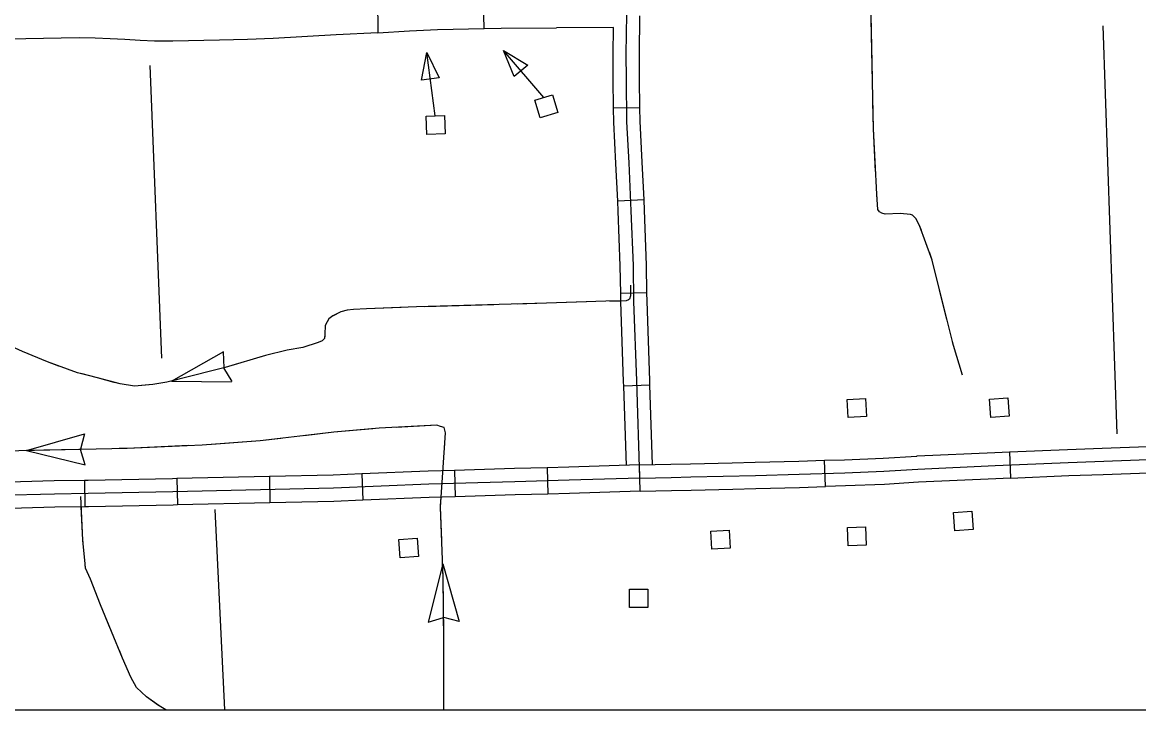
# Model space of a CAD drawing. Extents: x 1084508 to 1142749, y 1057638 to 1093403.
# Drawn here: x 1139557 to 1141555, y 1057640 to 1058871 of the extents above; entities that cross this region are included whole.
import ezdxf

# ---------------------------------------------------------------- set-up
doc = ezdxf.new("R2010")
doc.units = 0
for name, color, linetype in [('DSN_DRFT_Named-Boundary', 7, 'Continuous'), ('Level 31', 7, 'Continuous'), ('Level 32', 7, 'Continuous'), ('Level 43', 7, 'Continuous'), ('Level 46', 7, 'Continuous'), ('Level 5', 7, 'Continuous'), ('Level 56', 7, 'Continuous')]:
    doc.layers.add(name, color=color, linetype=linetype)

msp = doc.modelspace()

# ---------------------------------------------------------------- linework, layer by layer
at = {"layer": 'DSN_DRFT_Named-Boundary'}
msp.add_lwpolyline([(1084507.9, 1057640), (1142749.2, 1057640), (1142749.2, 1093403.4), (1084507.9, 1093403.4)], close=True, dxfattribs=at)
at = {"layer": 'Level 31'}
for p, q in [((1141323.3, 1058101.7), (1141325.4, 1058054.6)), ((1140994, 1058039.4), (1140992.5, 1058086.5)), ((1141157.4, 1058094.1), (1141157.4, 1058094.1)), ((1140662.5, 1058031), (1140661.3, 1058078.1))]:
    msp.add_line(p, q, dxfattribs=at)
for points in [[(1140661.9, 1058054.5), (1140717.8, 1058056), (1140753.2, 1058056.8), (1140869, 1058059.5), (1140946.9, 1058061.6), (1141028.9, 1058064), (1141098.3, 1058066.9), (1141159.4, 1058070.7), (1141297.9, 1058077), (1141428.3, 1058082.6), (1141571.2, 1058087.7), (1141658.7, 1058089.5), (1141770.6, 1058092.6), (1141848.3, 1058094.9), (1141917.7, 1058098.1), (1141983.7, 1058100.9), (1142158.6, 1058107.5), (1142251.4, 1058110.2), (1142332.5, 1058111.6)], [(1141157.4, 1058094.1), (1141158.1, 1058094.2), (1141296.9, 1058100.5), (1141323.3, 1058101.7)], [(1141323.3, 1058101.7), (1141427.4, 1058106.1), (1141489.1, 1058108.3)], [(1141489.1, 1058108.3), (1141570.5, 1058111.2), (1141655.1, 1058113)], [(1140661.3, 1058078.1), (1140717.2, 1058079.5), (1140752.7, 1058080.4), (1140827, 1058082.1)], [(1140827, 1058082.1), (1140868.4, 1058083), (1140946.2, 1058085.1), (1140992.5, 1058086.5)], [(1140992.5, 1058086.5), (1141028, 1058087.6), (1141097.1, 1058090.4), (1141157.4, 1058094.1)], [(1141325.4, 1058054.6), (1141429.3, 1058059.1), (1141490.8, 1058061.3)], [(1141490.8, 1058061.3), (1141571.8, 1058064.2), (1141656.1, 1058065.9)], [(1141160.2, 1058047.1), (1141099.5, 1058043.4), (1141029.7, 1058040.5), (1140994, 1058039.4)], [(1141325.4, 1058054.6), (1141299, 1058053.5), (1141160.6, 1058047.2), (1141160.2, 1058047.1)], [(1140662.5, 1058031), (1140718.3, 1058032.4), (1140753.8, 1058033.3), (1140828.1, 1058035)], [(1140828.1, 1058035), (1140869.6, 1058036), (1140947.6, 1058038), (1140994, 1058039.4)]]:
    msp.add_lwpolyline(points, dxfattribs=at)
at = {"layer": 'Level 32'}
for p, q in [((1140382.9, 1058859.5), (1140382.1, 1058906.6)), ((1140661.8, 1058717.3), (1140614.7, 1058716.7)), ((1140669.2, 1058552.6), (1140622.1, 1058550.3)), ((1140674.5, 1058386.2), (1140627.5, 1058385.4)), ((1140679.9, 1058221), (1140632.8, 1058219.4)), ((1140164, 1058062.1), (1140165.9, 1058015)), ((1140329.9, 1058068.4), (1140331.3, 1058021.3)), ((1140495.6, 1058073.2), (1140496.9, 1058026.1)), ((1139667.7, 1058050.3), (1139668.2, 1058003.2)), ((1139833.1, 1058053.7), (1139834.2, 1058006.6)), ((1139998.8, 1058057.4), (1139999.8, 1058010.3))]:
    msp.add_line(p, q, dxfattribs=at)
for points in [[(1140252.2, 1059001.6), (1140251.3, 1059001.4), (1140250.5, 1059001.3), (1140248.3, 1059001.3), (1140245.2, 1059001.3), (1140240.3, 1059001.3), (1140236.5, 1059001.3), (1140230.4, 1059001.6), (1140222.1, 1059002.6), (1140215.6, 1059003.3), (1140202.7, 1058999.6), (1140193.6, 1058988.7), (1140191, 1058978.2), (1140191.4, 1058972.1), (1140192.8, 1058851.9)], [(1140661.9, 1058054.5), (1140656.1, 1058228.5), (1140651.2, 1058370.9), (1140650.2, 1058435.4), (1140646.5, 1058533.4), (1140642.4, 1058618.9), (1140638.6, 1058692.7), (1140637.7, 1058768.6), (1140637.4, 1058813.7), (1140638.2, 1058885)], [(1140661.8, 1058717.3), (1140661.2, 1058768.8), (1140660.9, 1058813.6), (1140661.8, 1058882.4)], [(1140192.8, 1058851.9), (1140249.4, 1058855.1), (1140299.8, 1058858), (1140382.9, 1058859.5)], [(1140382.9, 1058859.5), (1140413.7, 1058860.1)], [(1140413.4, 1058860.1), (1140512.6, 1058860.7)], [(1140614.4, 1058861.3), (1140512.6, 1058860.7)], [(1140614.7, 1058716.7), (1140614.1, 1058768.4), (1140613.9, 1058813.7), (1140614.4, 1058861.3)], [(1140622.1, 1058550.3), (1140618.9, 1058617.8), (1140615, 1058692), (1140614.7, 1058716.7)], [(1140669.2, 1058552.6), (1140665.9, 1058620.1), (1140662.1, 1058693.5), (1140661.8, 1058717.3)], [(1140627.5, 1058385.4), (1140626.7, 1058434.8), (1140623, 1058532.4), (1140622.1, 1058550.3)], [(1140674.5, 1058386.2), (1140673.8, 1058436), (1140670, 1058534.4), (1140669.2, 1058552.6)], [(1140632.8, 1058219.4), (1140632.5, 1058227.7), (1140627.7, 1058370.3), (1140627.5, 1058385.4)], [(1140679.9, 1058221), (1140679.6, 1058229.2), (1140674.8, 1058371.5), (1140674.5, 1058386.2)], [(1140684.6, 1058078.7), (1140679.9, 1058221)], [(1140637.6, 1058077.4), (1140632.8, 1058219.4)], [(1140164, 1058062.1), (1140112.8, 1058060), (1139998.8, 1058057.4)], [(1140329.9, 1058068.4), (1140283.1, 1058067), (1140164, 1058062.1)], [(1140495.6, 1058073.2), (1140437.4, 1058071.6), (1140329.9, 1058068.4)], [(1140661.2, 1058078.1), (1140534.4, 1058074.3), (1140495.6, 1058073.2)], [(1139667.7, 1058050.3), (1139613.7, 1058049.6), (1139512.9, 1058046.9), (1139501.4, 1058046.4)], [(1140661.9, 1058054.5), (1140535.1, 1058050.7), (1140438.1, 1058048.1), (1140283.9, 1058043.5), (1140113.5, 1058036.4), (1139825.8, 1058030), (1139674.7, 1058026.8), (1139614.2, 1058026.1), (1139513.7, 1058023.3)], [(1139833.1, 1058053.7), (1139825.3, 1058053.5), (1139674.3, 1058050.3), (1139667.7, 1058050.3)], [(1139998.8, 1058057.4), (1139833.1, 1058053.7)], [(1140331.3, 1058021.3), (1140284.8, 1058019.9), (1140165.9, 1058015)], [(1140496.9, 1058026.1), (1140438.8, 1058024.6), (1140331.3, 1058021.3)], [(1140662.6, 1058031), (1140535.7, 1058027.2), (1140496.9, 1058026.1)], [(1139668.2, 1058003.2), (1139614.6, 1058002.5), (1139514.4, 1057999.8), (1139503.1, 1057999.4)], [(1139834.2, 1058006.6), (1139826.4, 1058006.4), (1139675, 1058003.3), (1139668.2, 1058003.2)], [(1139999.8, 1058010.3), (1139834.2, 1058006.6)], [(1140165.9, 1058015), (1140114.3, 1058012.9), (1139999.8, 1058010.3)]]:
    msp.add_lwpolyline(points, dxfattribs=at)
at = {"layer": 'Level 43'}
for p, q in [((1139823.4, 1058228.2), (1139917.3, 1058281)), ((1139916.2, 1058280.9), (1139917, 1058252.2)), ((1139932, 1058227.4), (1139917.1, 1058251.9)), ((1139823.4, 1058228.2), (1139931.1, 1058227)), ((1139564.3, 1058104), (1139667.7, 1058134.1)), ((1139667.7, 1058134.1), (1139660.9, 1058106.3)), ((1139564.3, 1058104), (1139668.9, 1058078.4)), ((1139668.9, 1058078.4), (1139660.9, 1058105.9)), ((1140309.2, 1057901.4), (1140282.7, 1057797)), ((1140309.2, 1057901.4), (1140338.5, 1057797.7)), ((1140282.7, 1057797), (1140310.3, 1057804.8)), ((1140338.5, 1057797.7), (1140310.7, 1057804.8)), ((1140311.1, 1057640), (1140311.1, 1057735.7))]:
    msp.add_line(p, q, dxfattribs=at)
for points in [[(1141078, 1058769.3), (1141075.7, 1058883.6)], [(1141239, 1058239), (1141223, 1058292.3), (1141185.2, 1058444.6), (1141162.3, 1058507.1), (1141155.4, 1058519.1), (1141149.7, 1058525.4), (1141146.3, 1058526.6), (1141127.4, 1058528.3), (1141101, 1058527.1), (1141094.7, 1058528.9), (1141090.7, 1058531.1), (1141087.9, 1058535.7), (1141085.6, 1058563.2), (1141079.9, 1058680.1), (1141075.8, 1058876.5)], [(1141083.6, 1058603.6), (1141079.9, 1058680.1), (1141078.9, 1058727.8)], [(1141165.7, 1058497.9), (1141162.3, 1058507.1), (1141155.4, 1058519.1), (1141149.7, 1058525.4), (1141146.3, 1058526.6), (1141127.4, 1058528.3), (1141101, 1058527.1), (1141094.7, 1058528.9), (1141090.7, 1058531.1), (1141087.9, 1058535.7), (1141085.7, 1058562.3)], [(1141211.4, 1058338.8), (1141185.2, 1058444.6), (1141179.9, 1058459)], [(1140645, 1058400.1), (1140645.3, 1058380.8), (1140643.4, 1058375), (1140641.5, 1058373.7), (1140637.3, 1058371.8), (1140600.9, 1058371.1), (1140494.9, 1058367.6), (1140262.1, 1058361.1), (1140172.6, 1058357.9), (1140149.4, 1058356.6), (1140138.1, 1058355.3), (1140126.8, 1058352.1), (1140112.3, 1058345), (1140105.3, 1058339.5), (1140102, 1058334.4), (1140098.8, 1058327.6), (1140098.2, 1058312.2), (1140097.2, 1058304.7), (1140093.3, 1058300.2), (1140086.3, 1058297.3), (1140058.6, 1058288.6), (1140030.5, 1058283.5), (1139991.6, 1058274.1), (1139919.8, 1058252.9), (1139836.7, 1058231.6), (1139815.4, 1058226.1), (1139790.3, 1058222.3), (1139757.5, 1058219), (1139731.4, 1058223.2), (1139691.4, 1058233.9), (1139655.4, 1058243.2), (1139601.6, 1058262.5), (1139556.8, 1058281.2), (1139515.6, 1058299.6)], [(1140234.8, 1058360.1), (1140172.6, 1058357.9), (1140149.4, 1058356.6), (1140138.1, 1058355.3), (1140126.8, 1058352.1), (1140112.7, 1058345.2)], [(1140400.5, 1058365), (1140276.2, 1058361.5)], [(1140566.1, 1058370), (1140494.9, 1058367.6), (1140441.9, 1058366.1)], [(1140627.7, 1058371.6), (1140607.5, 1058371.2)], [(1139621.9, 1058255.2), (1139601.6, 1058262.5), (1139556.8, 1058281.2), (1139515.6, 1058299.6), (1139507.7, 1058303.9)], [(1140097.8, 1058309.1), (1140097.2, 1058304.7), (1140093.3, 1058300.2), (1140086.3, 1058297.3), (1140058.6, 1058288.6), (1140030.5, 1058283.5), (1139991.6, 1058274.1), (1139983.3, 1058271.7)], [(1141239, 1058239), (1141223, 1058292.3), (1141221.4, 1058298.6)], [(1139943.5, 1058259.9), (1139919.8, 1058252.9), (1139836.7, 1058231.6), (1139823.4, 1058228.2)], [(1139721.2, 1058225.9), (1139691.4, 1058233.9), (1139661.1, 1058241.7)], [(1139782.5, 1058221.5), (1139757.5, 1058219), (1139731.4, 1058223.2), (1139721.2, 1058225.9)], [(1140311.1, 1057640), (1140311.1, 1057760.6), (1140309.5, 1057877.4), (1140305.1, 1058002.6), (1140314.2, 1058135.8), (1140312.6, 1058140.4), (1140311.8, 1058145.1), (1140305.1, 1058146.8), (1140298.4, 1058149.2), (1140195.3, 1058143.9), (1140114.3, 1058136.7), (1139982, 1058121.4), (1139878.4, 1058113.7), (1139744.1, 1058107.9), (1139134.3, 1058094.5)], [(1140184.1, 1058142.9), (1140114.3, 1058136.7), (1140060.5, 1058130.5)], [(1140312.4, 1058108.2), (1140314.2, 1058135.8), (1140312.6, 1058140.4), (1140311.8, 1058145.1), (1140305.1, 1058146.8), (1140298.4, 1058149.2), (1140225.5, 1058145.5)], [(1140019.3, 1058125.7), (1139982, 1058121.4), (1139895.5, 1058115)], [(1139688.5, 1058106.7), (1139564.3, 1058104)], [(1139854.1, 1058112.7), (1139744.1, 1058107.9), (1139729.9, 1058107.6)], [(1139813.2, 1057640), (1139801.6, 1057646.7), (1139778.8, 1057662.9), (1139761.2, 1057679.5), (1139750.7, 1057698.1), (1139735.9, 1057732.4), (1139696.4, 1057827.6), (1139678.4, 1057873.8), (1139669.8, 1057893.3), (1139668.8, 1057901.4), (1139665, 1057943.3), (1139661.2, 1058021.9)], [(1140305.2, 1058004.9), (1140306.3, 1058020.6)], [(1139665.2, 1057941.1), (1139665, 1057943.3), (1139662.1, 1058003.1)], [(1140307.2, 1057942.8), (1140305.1, 1058002.6), (1140305.2, 1058004.9)], [(1139714.4, 1057784.4), (1139696.4, 1057827.6), (1139678.4, 1057873.8), (1139669.8, 1057893.3), (1139669, 1057899.9)], [(1140310.9, 1057777.1), (1140309.5, 1057877.4), (1140308.7, 1057901.4)], [(1139800.4, 1057647.5), (1139778.8, 1057662.9), (1139761.2, 1057679.5), (1139750.7, 1057698.1), (1139735.9, 1057732.4), (1139730.2, 1057746.1)]]:
    msp.add_lwpolyline(points, dxfattribs=at)
at = {"layer": 'Level 46'}
msp.add_lwpolyline([(1140192.8, 1058852), (1140118.2, 1058848.2), (1140005.8, 1058841.8), (1139959.8, 1058839.9), (1139909.2, 1058838.7), (1139825.7, 1058836.7), (1139793.2, 1058836.8), (1139767.2, 1058837.8), (1139740, 1058840), (1139714, 1058841.3), (1139686.9, 1058842.4), (1139658.9, 1058842.9), (1139626.3, 1058842.5), (1139562.6, 1058840.8), (1139470, 1058839.9)], dxfattribs=at)
at = {"layer": 'Level 5'}
msp.add_line((1139900.9, 1057998.7), (1139918.7, 1057640), dxfattribs=at)
for points in [[(1141490.1, 1058864.4), (1141515.6, 1058133.6)], [(1139784.7, 1058793.1), (1139805.7, 1058269.1)]]:
    msp.add_lwpolyline(points, dxfattribs=at)
at = {"layer": 'Level 56'}
for p, q in [((1140436.7, 1058773.4), (1140417.7, 1058820.4)), ((1140417.7, 1058820.4), (1140461, 1058794.2)), ((1140270.9, 1058766.8), (1140280.3, 1058816.5)), ((1140280.3, 1058816.5), (1140302.6, 1058771.1)), ((1140461, 1058794.2), (1140436.7, 1058773.4)), ((1140302.6, 1058771.1), (1140270.9, 1058766.8))]:
    msp.add_line(p, q, dxfattribs=at)
for points in [[(1140489.8, 1058735.8), (1140417.7, 1058820.4)], [(1140295.7, 1058703.2), (1140280.3, 1058816.5)]]:
    msp.add_lwpolyline(points, dxfattribs=at)
for points in [[(1140483.4, 1058699.9), (1140474.1, 1058731.2), (1140505.5, 1058740.5), (1140514.8, 1058709.1)], [(1140280.5, 1058670), (1140279.3, 1058702.7), (1140312.1, 1058703.8), (1140313.2, 1058671.2)], [(1141034.8, 1058162.9), (1141033, 1058195.5), (1141065.7, 1058197.3), (1141067.6, 1058164.7)], [(1141289.9, 1058163.4), (1141287.6, 1058196), (1141320.2, 1058198.4), (1141322.6, 1058165.8)], [(1141225.4, 1057960.4), (1141223.2, 1057993), (1141255.9, 1057995.2), (1141258.1, 1057962.6)], [(1140790.7, 1057927.2), (1140788.9, 1057959.8), (1140821.7, 1057961.6), (1140823.4, 1057929)], [(1141034.3, 1057933.6), (1141033.2, 1057966.2), (1141065.9, 1057967.4), (1141067, 1057934.7)], [(1140232.7, 1057912.1), (1140230.4, 1057944.7), (1140263.1, 1057947), (1140265.4, 1057914.4)], [(1140643.3, 1057822.8), (1140643.3, 1057855.5), (1140676, 1057855.5), (1140676, 1057822.8)]]:
    msp.add_lwpolyline(points, close=True, dxfattribs=at)

doc.saveas('drawing.dxf')
